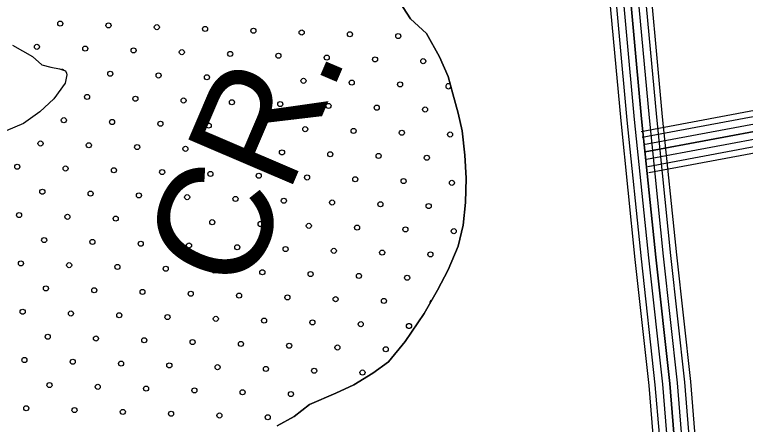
# Model space of a CAD drawing. Extents: x 1788175 to 1969470, y 584502 to 738744.
# Drawn here: x 1819166 to 1822217, y 706191 to 707900 of the extents above; entities that cross this region are included whole.
import ezdxf

# ---------------------------------------------------------------- set-up
doc = ezdxf.new("R2010")
doc.units = 0
for name, color, linetype in [('DESIGN - DRAINAGE - Bridges', 7, 'Continuous'), ('DESIGN - ROW - Right-of-Way and Easement Labels', 7, 'Continuous'), ('DESIGN - SCRATCH - User 1', 7, 'Continuous'), ('DESIGN - TRAFFIC CONTROL PERMANENT - Pavement Marking Text', 7, 'Continuous'), ('DESIGN - TRANSPORTATION - Edge of Traveled Way', 7, 'Continuous'), ('SURVEY - CONTOURS - Index with Text', 7, 'Continuous'), ('SURVEY - TRANSPORTATION - Roads', 7, 'Continuous')]:
    doc.layers.add(name, color=color, linetype=linetype)

msp = doc.modelspace()

# ---------------------------------------------------------------- linework, layer by layer
at = {"layer": 'DESIGN - SCRATCH - User 1'}
for points in [[(1820263, 706184.5), (1820333.9, 706222.9), (1820397.1, 706273.5), (1820508.2, 706321), (1820583, 706355.3), (1820662.1, 706403.5), (1820727.3, 706452.1), (1820797.3, 706536.6), (1820876.1, 706653), (1820932.4, 706749.9), (1820976.5, 706835), (1821018.9, 706934.2), (1821039, 707021.9), (1821049.2, 707115.8), (1821051.7, 707217.9), (1821046.1, 707314.2), (1821034.5, 707414.7), (1821018.3, 707489.2), (1820996.3, 707569.9), (1820976, 707642.5), (1820940, 707723.5), (1820886.4, 707820.9), (1820819.9, 707882.5), (1820742.9, 708002.6)], [(1819157.9, 707773.1), (1819240.7, 707725.1), (1819279.9, 707690.1), (1819317.6, 707681.2), (1819353.4, 707674.4), (1819379.2, 707665.8), (1819383, 707655.7), (1819384.8, 707649.6), (1819378, 707613.7), (1819330.4, 707548.7), (1819271.1, 707494), (1819204, 707445.5), (1819131.2, 707415.1)]]:
    msp.add_lwpolyline(points, dxfattribs=at)
at = {"layer": 'DESIGN - TRAFFIC CONTROL PERMANENT - Pavement Marking Text'}
for centre in [(1819356.9, 707862.9), (1819558.5, 707855.5), (1819760.1, 707848), (1819961.7, 707840.5), (1820163.3, 707833.1), (1820364.9, 707825.6), (1820566.5, 707818.1), (1820768.2, 707810.7), (1819259.8, 707765.9), (1819461.4, 707758.4), (1819663, 707750.9), (1819864.6, 707743.5), (1820066.3, 707736), (1820267.9, 707728.5), (1820469.5, 707721), (1820671.1, 707713.6), (1820872.7, 707706.1), (1819566, 707653.8), (1819767.6, 707646.4), (1819969.2, 707638.9), (1820170.8, 707631.4), (1820372.4, 707624), (1820574, 707616.5), (1820775.6, 707609), (1819468.9, 707556.8), (1819670.5, 707549.3), (1819872.1, 707541.8), (1820073.7, 707534.4), (1820275.3, 707526.9), (1820476.9, 707519.4), (1820678.5, 707512), (1820880.2, 707504.5), (1819371.8, 707459.7), (1819573.4, 707452.2), (1819775, 707444.8), (1819976.6, 707437.3), (1820178.3, 707429.8), (1820379.9, 707422.4), (1820581.5, 707414.9), (1820783.1, 707407.4), (1820984.7, 707400), (1819274.7, 707362.6), (1819476.4, 707355.2), (1819678, 707347.7), (1819879.6, 707340.2), (1820081.2, 707332.8), (1820282.8, 707325.3), (1820484.4, 707317.8), (1820686, 707310.4), (1820887.6, 707302.9), (1819177.7, 707265.6), (1819379.3, 707258.1), (1819580.9, 707250.6), (1819782.5, 707243.2), (1819984.1, 707235.7), (1820185.7, 707228.2), (1820387.3, 707220.8), (1820588.9, 707213.3), (1820790.6, 707205.8), (1820992.2, 707198.4), (1819282.2, 707161), (1819483.8, 707153.6), (1819685.4, 707146.1), (1819887, 707138.6), (1820088.7, 707131.2), (1820290.3, 707123.7), (1820491.9, 707116.2), (1820693.5, 707108.8), (1820895.1, 707101.3), (1819185.1, 707063.9), (1819386.7, 707056.5), (1819588.4, 707049), (1819790, 707041.5), (1819991.6, 707034.1), (1820193.2, 707026.6), (1820394.8, 707019.1), (1820596.4, 707011.7), (1820798, 707004.2), (1820999.6, 706996.7), (1819289.7, 706959.4), (1819491.3, 706951.9), (1819692.9, 706944.5), (1819894.5, 706937), (1820096.1, 706929.5), (1820297.7, 706922.1), (1820499.3, 706914.6), (1820700.9, 706907.1), (1820902.6, 706899.7), (1819192.6, 706862.3), (1819394.2, 706854.9), (1819595.8, 706847.4), (1819797.4, 706839.9), (1819999, 706832.5), (1820200.7, 706825), (1820402.3, 706817.5), (1820603.9, 706810.1), (1820805.5, 706802.6), (1819297.1, 706757.8), (1819498.8, 706750.3), (1819700.4, 706742.9), (1819902, 706735.4), (1820103.6, 706727.9), (1820305.2, 706720.5), (1820506.8, 706713), (1820708.4, 706705.5), (1819200.1, 706660.7), (1819401.7, 706653.3), (1819603.3, 706645.8), (1819804.9, 706638.3), (1820006.5, 706630.9), (1820208.1, 706623.4), (1820409.7, 706615.9), (1820611.3, 706608.5), (1820813, 706601), (1819304.6, 706556.2), (1819506.2, 706548.7), (1819707.8, 706541.3), (1819909.4, 706533.8), (1820111.1, 706526.3), (1820312.7, 706518.9), (1820514.3, 706511.4), (1820715.9, 706503.9), (1819207.5, 706459.1), (1819409.2, 706451.7), (1819610.8, 706444.2), (1819812.4, 706436.7), (1820014, 706429.3), (1820215.6, 706421.8), (1820417.2, 706414.3), (1820618.8, 706406.8), (1819312.1, 706354.6), (1819513.7, 706347.1), (1819715.3, 706339.6), (1819916.9, 706332.2), (1820118.5, 706324.7), (1820320.1, 706317.2), (1819215, 706257.5), (1819416.6, 706250), (1819618.2, 706242.6), (1819819.8, 706235.1), (1820021.4, 706227.6), (1820223.1, 706220.2)]:
    msp.add_circle(centre, 10.6, dxfattribs=at)
for centre, start, end in [((1819364.3, 707661.3), 39.3046, 103.7366), ((1820977.2, 707601.6), 37.0086, 354.1339), ((1820910, 706698.1), 99.0067, 200.6356)]:
    msp.add_arc(centre, 10.6, start, end, dxfattribs=at)
at = {"layer": 'DESIGN - TRANSPORTATION - Edge of Traveled Way'}
for points in [[(1820742.9, 708002.6), (1820819.9, 707882.5), (1820886.4, 707820.9), (1820940, 707723.5), (1820976, 707642.5), (1820996.3, 707569.9), (1821018.3, 707489.2), (1821034.5, 707414.7), (1821046.1, 707314.2), (1821051.7, 707217.9), (1821049.2, 707115.8), (1821039, 707021.9), (1821018.9, 706934.2), (1820976.5, 706835), (1820932.4, 706749.9), (1820876.1, 706653), (1820797.3, 706536.6), (1820727.3, 706452.1), (1820662.1, 706403.5), (1820583, 706355.3), (1820508.2, 706321), (1820397.1, 706273.5), (1820333.9, 706222.9), (1820263, 706184.5)], [(1819157.9, 707773.1), (1819240.7, 707725.1), (1819279.9, 707690.1), (1819317.6, 707681.2), (1819353.4, 707674.4), (1819379.2, 707665.8), (1819383, 707655.7), (1819384.8, 707649.6), (1819378, 707613.7), (1819330.4, 707548.7), (1819271.1, 707494), (1819204, 707445.5), (1819131.2, 707415.1)]]:
    msp.add_lwpolyline(points, dxfattribs=at)
at = {"layer": 'SURVEY - CONTOURS - Index with Text'}
for points in [[(1821206.2, 709564.2), (1821223.6, 709532.9), (1821258.1, 709490.6), (1821376.8, 709343), (1821602.7, 709013.8), (1821661.8, 708877.6), (1821702.1, 708754.8), (1821766.8, 708513.3), (1821801.5, 708223.1), (1821870.4, 707474.4), (1821929.7, 706897.6), (1821988, 706369.1), (1822005, 706161.3), (1822054.2, 705548.4), (1822055.2, 704938.2), (1822045.8, 704716.2), (1822033.4, 704411.3), (1822060.3, 704200.3), (1822099.7, 704062.3), (1822201.5, 703771.4)], [(1821157.5, 709537.1), (1821177.4, 709501.6), (1821214.7, 709455.6), (1821332, 709309.7), (1821553.7, 708986.7), (1821609.6, 708857.7), (1821648.6, 708738.9), (1821712, 708502.7), (1821746.1, 708217.2), (1821815, 707469), (1821874.3, 706891.7), (1821932.5, 706363.8), (1821949.5, 706156.8), (1821998.5, 705546.1), (1821999.5, 704939.4), (1821990.1, 704718.5), (1821977.6, 704408.9), (1822005.6, 704189.1), (1822046.5, 704045.5), (1822148.6, 703753.7)], [(1821184.6, 709552.2), (1821203.1, 709519), (1821238.8, 709475.1), (1821356.9, 709328.2), (1821581, 709001.8), (1821638.7, 708868.8), (1821678.4, 708747.7), (1821742.5, 708508.6), (1821776.9, 708220.5), (1821845.8, 707472), (1821905.2, 706894.9), (1821963.4, 706366.8), (1821980.4, 706159.3), (1822029.5, 705547.3), (1822030.5, 704938.7), (1822021.1, 704717.3), (1822008.6, 704410.3), (1822036, 704195.4), (1822076.1, 704054.8), (1822178, 703763.5)], [(1821103.4, 709506.9), (1821125.8, 709466.7), (1821166.5, 709416.6), (1821282.2, 709272.7), (1821499.2, 708956.6), (1821551.6, 708835.7), (1821589.2, 708721.2), (1821650.9, 708491), (1821684.4, 708210.7), (1821753.3, 707463), (1821812.7, 706885.1), (1821870.8, 706357.9), (1821887.7, 706151.8), (1821936.5, 705543.5), (1821937.5, 704940.6), (1821928.2, 704721.1), (1821915.4, 704406.2), (1821944.7, 704176.6), (1821987.4, 704026.7), (1822089.8, 703734.1)], [(1821130.5, 709522), (1821151.6, 709484.1), (1821190.6, 709436.1), (1821307.1, 709291.2), (1821526.5, 708971.7), (1821580.6, 708846.7), (1821618.9, 708730), (1821681.5, 708496.8), (1821715.3, 708214), (1821784.1, 707466), (1821843.5, 706888.4), (1821901.7, 706360.8), (1821918.6, 706154.3), (1821967.5, 705544.8), (1821968.5, 704940), (1821959.2, 704719.8), (1821946.5, 704407.6), (1821975.1, 704182.9), (1822017, 704036.1), (1822119.2, 703743.9)], [(1822119.2, 703743.9), (1822017, 704036.1), (1821975.1, 704182.9), (1821946.5, 704407.6), (1821959.2, 704719.8), (1821968.5, 704940), (1821967.5, 705544.8), (1821918.6, 706154.3), (1821901.7, 706360.8), (1821843.5, 706888.4), (1821784.1, 707466), (1821715.3, 708214), (1821681.5, 708496.8), (1821618.9, 708730), (1821580.6, 708846.7), (1821526.5, 708971.7), (1821307.1, 709291.2), (1821190.6, 709436.1), (1821151.6, 709484.1), (1821130.5, 709522)], [(1821053.9, 709479.2), (1821078.7, 709434.7), (1821122.4, 709380.9), (1821236.7, 709238.8), (1821449.4, 708929), (1821498.6, 708815.5), (1821534.8, 708705), (1821595.1, 708480.2), (1821628, 708204.8), (1821696.8, 707457.5), (1821756.3, 706879.1), (1821814.3, 706352.5), (1821831.1, 706147.2), (1821879.8, 705541.2), (1821880.7, 704941.8), (1821871.5, 704723.5), (1821858.5, 704403.8), (1821889, 704165.2), (1821933.3, 704009.6), (1822036, 703716.2)], [(1821076.3, 709491.8), (1821100.1, 709449.2), (1821142.4, 709397.1), (1821257.3, 709254.1), (1821472, 708941.5), (1821522.6, 708824.7), (1821559.5, 708712.3), (1821620.4, 708485.1), (1821653.6, 708207.5), (1821722.4, 707460), (1821781.9, 706881.8), (1821839.9, 706354.9), (1821856.8, 706149.3), (1821905.5, 705542.3), (1821906.5, 704941.2), (1821897.2, 704722.4), (1821884.3, 704404.9), (1821914.2, 704170.4), (1821957.8, 704017.3), (1822060.4, 703724.3)]]:
    msp.add_lwpolyline(points, dxfattribs=at)
at = {"layer": 'SURVEY - TRANSPORTATION - Roads'}
for points in [[(1821782.4, 707412.9), (1822588.4, 707563.6), (1822951, 707635.3), (1823234.9, 707666), (1823617.8, 707693), (1823788.7, 707694.9), (1823916.6, 707671.7)], [(1821786.9, 707388.6), (1822593.1, 707539.3), (1822954.7, 707610.8), (1823237.1, 707641.4), (1823618.8, 707668.3), (1823786.6, 707670.1), (1823912.2, 707647.4)], [(1821792.6, 707358.1), (1822598.9, 707508.9), (1822959.4, 707580.2), (1823239.9, 707610.5), (1823620, 707637.3), (1823784, 707639.1), (1823906.7, 707616.9)], [(1821798.3, 707327.6), (1822604.8, 707478.5), (1822964, 707549.5), (1823242.7, 707579.6), (1823621.3, 707606.3), (1823781.4, 707608.1), (1823901.1, 707586.4)], [(1823901.1, 707586.4), (1823781.4, 707608.1), (1823621.3, 707606.3), (1823242.7, 707579.6), (1822964, 707549.5), (1822604.8, 707478.5), (1821798.3, 707327.6)], [(1821798.3, 707327.6), (1822604.8, 707478.5), (1822964, 707549.5), (1823242.7, 707579.6), (1823621.3, 707606.3), (1823781.4, 707608.1), (1823901.1, 707586.4)], [(1821804, 707297.2), (1822610.6, 707448), (1822968.7, 707518.8), (1823245.4, 707548.7), (1823622.5, 707575.3), (1823778.8, 707577), (1823895.6, 707555.9)], [(1821809.7, 707266.7), (1822616.5, 707417.6), (1822973.4, 707488.1), (1823248.2, 707517.9), (1823623.8, 707544.3), (1823776.2, 707546), (1823890.1, 707525.3)], [(1821814.5, 707241.4), (1822621.3, 707392.3), (1822977.3, 707462.7), (1823250.5, 707492.2), (1823624.8, 707518.6), (1823774, 707520.3), (1823885.5, 707500)]]:
    msp.add_lwpolyline(points, dxfattribs=at)

# ---------------------------------------------------------------- texts
at = {"layer": 'DESIGN - DRAINAGE - Bridges'}
msp.add_text('CR.', height=475, rotation=66.8578, dxfattribs=at).set_placement((1820127.9, 706722.9))
at = {"layer": 'DESIGN - ROW - Right-of-Way and Easement Labels'}
msp.add_text('BENDERS', height=370, rotation=293.4398, dxfattribs=at).set_placement((1821435.8, 709977.6))

doc.saveas('drawing.dxf')
